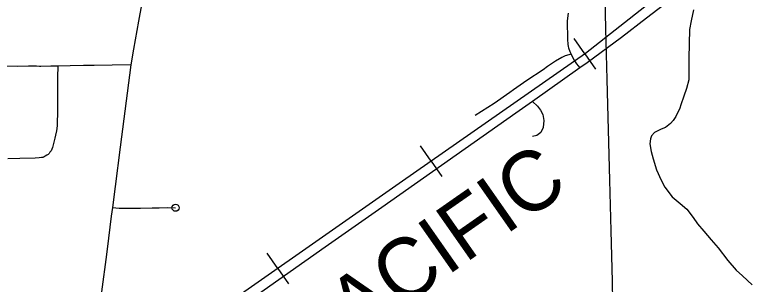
# Model space of a CAD drawing. Extents: x -19 to 366, y -4 to 359.
# Drawn here: x 148.706 to 149.699, y 185.132 to 185.492 of the extents above; entities that cross this region are included whole.
import ezdxf

# ---------------------------------------------------------------- set-up
doc = ezdxf.new("R2010")
doc.units = 0
for name, color, linetype in [('R_Striping', 7, 'Continuous'), ('R_Survey Control', 7, 'Continuous'), ('R_Temp Easement', 7, 'Continuous'), ('R_Water Annot', 7, 'Continuous'), ('Sheet Fence', 7, 'Continuous')]:
    doc.layers.add(name, color=color, linetype=linetype)

msp = doc.modelspace()

# ---------------------------------------------------------------- linework, layer by layer
at = {"layer": 'R_Striping'}
for points in [[(149.70582, 185.61958), (149.64983, 185.5713), (149.60718, 185.53384), (149.59134, 185.52052), (149.56387, 185.49888), (149.54854, 185.48725), (149.51511, 185.46152), (149.46923, 185.42767), (149.45948, 185.421)], [(148.88884, 185.58198), (148.88375, 185.55397), (148.87063, 185.48355)], [(149.44401, 185.49428), (149.44285, 185.48366), (149.44322, 185.45875), (149.44349, 185.45273), (149.44384, 185.44979), (149.44438, 185.44776), (149.44635, 185.44282), (149.44794, 185.4394)], [(148.87063, 185.48355), (148.86393, 185.44615), (148.86056, 185.42501)], [(149.44794, 185.4394), (149.45165, 185.43193), (149.4552, 185.4263), (149.45948, 185.421)], [(148.72369, 185.42347), (148.70919, 185.42308), (148.66859, 185.4232), (148.64245, 185.42303)], [(148.76288, 185.42315), (148.76277, 185.41884), (148.76239, 185.41309), (148.76248, 185.39896), (148.76235, 185.36049), (148.76224, 185.34857), (148.76196, 185.34359), (148.76113, 185.33722), (148.76001, 185.33113), (148.75907, 185.3271), (148.75577, 185.31463), (148.75509, 185.31271), (148.7539, 185.31044), (148.75247, 185.30834), (148.75124, 185.3069), (148.74988, 185.30558), (148.74838, 185.30441), (148.74624, 185.30308), (148.74453, 185.30223), (148.74278, 185.30162), (148.74125, 185.30127), (148.73806, 185.30086), (148.73277, 185.30052), (148.71219, 185.30026), (148.69616, 185.29958)], [(148.76288, 185.42315), (148.75343, 185.42315), (148.74022, 185.42288), (148.73844, 185.42293), (148.73435, 185.42346), (148.72369, 185.42347)], [(148.86056, 185.42501), (148.83572, 185.42473), (148.81147, 185.42415), (148.79738, 185.4241), (148.77927, 185.42377), (148.76288, 185.42315)], [(148.86056, 185.42501), (148.84607, 185.3153), (148.83931, 185.26275), (148.83597, 185.23486)], [(149.45948, 185.421), (149.39652, 185.37627)], [(149.39652, 185.37627), (149.37406, 185.36048), (149.19525, 185.23478), (149.11998, 185.18161), (148.96884, 185.07542), (148.93253, 185.05008), (148.8967, 185.02469)], [(148.83597, 185.23486), (148.83427, 185.22297), (148.83078, 185.19385), (148.82774, 185.17193)], [(148.83597, 185.23486), (148.84481, 185.23381), (148.85036, 185.23364), (148.87328, 185.23377), (148.88902, 185.2343), (148.89825, 185.23421), (148.90928, 185.2345), (148.92004, 185.23436)], [(148.82774, 185.17193), (148.82125, 185.12213), (148.82048, 185.11778), (148.8198, 185.11438), (148.81897, 185.11102), (148.81798, 185.10769), (148.81687, 185.10441), (148.81562, 185.10118), (148.81422, 185.09801), (148.81268, 185.0949), (148.81228, 185.09414), (148.81023, 185.09064), (148.80803, 185.08721), (148.80581, 185.08399), (148.80395, 185.08104)]]:
    msp.add_lwpolyline(points, dxfattribs=at)
msp.add_circle((148.92004, 185.23436), 0.00473, dxfattribs=at)
at = {"layer": 'R_Survey Control'}
for points in [[(149.44794, 185.4394), (149.43998, 185.4372), (149.43576, 185.43494), (149.42698, 185.42985), (149.41644, 185.42281), (149.41047, 185.41832), (149.38872, 185.40413), (149.37126, 185.39162), (149.3663, 185.3882), (149.34525, 185.3737), (149.3198, 185.35755)], [(149.39652, 185.37627), (149.40303, 185.36997), (149.407, 185.36468), (149.4103, 185.35869), (149.41158, 185.35097), (149.4108, 185.34136), (149.40754, 185.3347), (149.40207, 185.33058), (149.39652, 185.32948)]]:
    msp.add_lwpolyline(points, dxfattribs=at)
at = {"layer": 'R_Temp Easement'}
msp.add_lwpolyline([(149.61122, 185.49856), (149.60813, 185.48406), (149.60612, 185.47224), (149.60506, 185.43423), (149.60501, 185.41942), (149.60495, 185.40498), (149.60217, 185.39353), (149.59862, 185.38319), (149.59433, 185.3717), (149.59291, 185.36749), (149.58787, 185.35598), (149.58419, 185.35096), (149.5805, 185.3467), (149.57381, 185.34161), (149.56818, 185.3392), (149.56294, 185.3368), (149.5592, 185.33482), (149.55514, 185.33017), (149.55371, 185.32634), (149.5531, 185.31987), (149.55483, 185.30965), (149.55732, 185.29983), (149.5618, 185.28512), (149.56816, 185.27121), (149.57291, 185.26182), (149.58302, 185.24914), (149.59344, 185.23988), (149.6023, 185.23248), (149.61087, 185.22128), (149.61674, 185.21268), (149.62489, 185.20298), (149.63498, 185.19144), (149.6443, 185.18063), (149.65715, 185.16383), (149.6684, 185.15117), (149.6769, 185.14339), (149.68964, 185.13152)], dxfattribs=at)
at = {"layer": 'R_Water Annot'}
for p, q in [((149.46625, 185.43969), (149.45193, 185.46018)), ((149.46625, 185.43969), (149.48057, 185.4192)), ((149.26132, 185.29649), (149.247, 185.31699)), ((149.26132, 185.29649), (149.27564, 185.276)), ((149.05651, 185.15313), (149.04217, 185.17361)), ((149.05651, 185.15313), (149.07085, 185.13266))]:
    msp.add_line(p, q, dxfattribs=at)
for points in [[(151.12643, 187.42371), (151.04002, 187.26432), (150.94141, 187.08249), (150.83851, 186.89209), (150.74814, 186.72577), (150.66964, 186.57892), (150.63205, 186.5149), (150.58225, 186.44373), (150.52662, 186.37553), (150.49287, 186.33885), (150.43795, 186.28688), (150.36424, 186.22154), (150.13717, 186.02206), (149.83737, 185.75723), (149.55241, 185.50726), (149.46732, 185.44044), (149.22293, 185.26967), (148.91473, 185.05385)], [(150.0513, 185.9462), (149.83737, 185.75723), (149.55241, 185.50726), (149.46732, 185.44044), (149.22293, 185.26967), (148.91473, 185.05385), (148.55556, 184.8024), (148.20382, 184.55441), (147.98961, 184.40294), (147.94162, 184.37175), (147.90947, 184.35443), (147.88275, 184.34156), (147.85455, 184.32968), (147.82586, 184.31928), (147.78876, 184.30889), (147.74572, 184.29998), (147.48203, 184.25692), (147.05015, 184.18762), (146.6796, 184.12772)]]:
    msp.add_lwpolyline(points, dxfattribs=at)
at = {"layer": 'Sheet Fence'}
for points in [[(154.11585, 1.87092), (153.9063, 10.48743), (153.69602, 19.10409), (153.48501, 27.72087), (153.27327, 36.3378), (153.0608, 44.95486), (152.84759, 53.57206), (152.63366, 62.1894), (152.419, 70.80688), (152.20362, 79.42449), (151.98751, 88.04225), (151.77068, 96.66014), (151.55312, 105.27817), (151.33484, 113.89634), (151.11584, 122.51465), (150.89612, 131.13311), (150.67568, 139.7517), (150.45452, 148.37043), (150.23264, 156.98931), (150.01005, 165.60832), (149.78674, 174.22748), (149.56272, 182.84677), (149.33799, 191.46621), (149.11254, 200.0858), (148.88638, 208.70552), (148.65952, 217.32539), (148.43194, 225.9454), (148.20366, 234.56555), (147.97466, 243.18584), (147.74497, 251.80628), (147.51457, 260.42687), (147.28346, 269.04759), (147.05165, 277.66846), (146.81914, 286.28948), (146.58593, 294.91064), (146.35202, 303.53194), (146.11742, 312.15339), (145.88211, 320.77499), (145.64611, 329.39673), (145.40941, 338.01861), (145.17202, 346.64065)], [(0, 180.89994), (7.12284, 180.90436), (14.24566, 180.9176), (21.36847, 180.93968), (28.49124, 180.97058), (35.61397, 181.01031), (42.73664, 181.05888), (49.85925, 181.11627), (56.98178, 181.18249), (64.10422, 181.25754), (71.22656, 181.34142), (78.3488, 181.43413), (85.47091, 181.53567), (92.5929, 181.64603), (99.71474, 181.76523), (106.83643, 181.89325), (113.95795, 182.0301), (121.0793, 182.17578), (128.20046, 182.33029), (135.32143, 182.49362), (142.44218, 182.66579), (149.56272, 182.84677), (156.68303, 183.03659), (163.8031, 183.23523), (170.92291, 183.4427), (178.04247, 183.65899), (185.16175, 183.88411), (192.28074, 184.11805), (199.39944, 184.36082), (206.51784, 184.61242), (213.63591, 184.87283), (220.75366, 185.14207), (227.87107, 185.42014), (234.98813, 185.70702), (242.10483, 186.00273), (249.22115, 186.30726), (256.33709, 186.62061), (263.45264, 186.94279), (270.56779, 187.27378), (277.68251, 187.61359), (284.79682, 187.96222), (291.91068, 188.31967), (299.02409, 188.68594), (306.13705, 189.06103), (313.24954, 189.44494), (320.36154, 189.83766), (327.47305, 190.23919), (334.58406, 190.64954), (341.69455, 191.06871)]]:
    msp.add_spline(points, degree=3, dxfattribs=at)

# ---------------------------------------------------------------- texts
at = {"layer": 'R_Water Annot'}
msp.add_text('PACIFIC', height=0.08, rotation=34.97427, dxfattribs=at).set_placement((149.10182, 185.01658))

doc.saveas('drawing.dxf')
